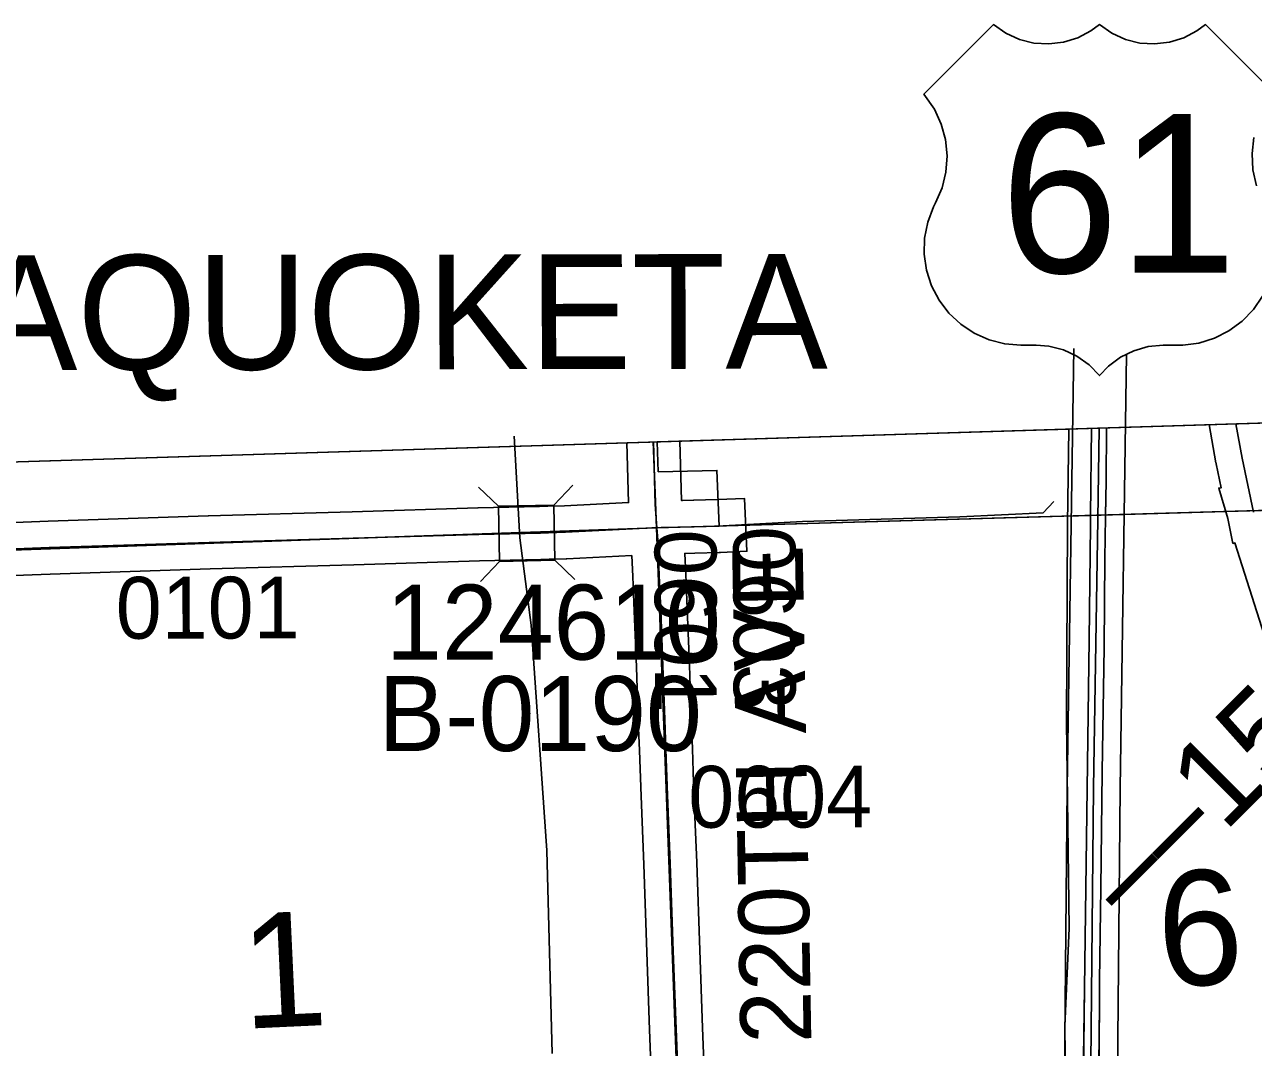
# Model space of a CAD drawing. Extents: x 128.7 to 185.5, y -21.4 to 12.6.
# Drawn here: x 145.06 to 146.451, y 4.089 to 5.248 of the extents above; entities that cross this region are included whole.
import ezdxf

# ---------------------------------------------------------------- set-up
doc = ezdxf.new("R2010")
doc.units = 0
for name, color, linetype in [('tdCoCityStreetMinor', 7, 'Continuous'), ('tdCoClipBndry', 7, 'Continuous'), ('tdCoCoBndry', 7, 'Continuous'), ('tdCoCoBndryPart', 7, 'Continuous'), ('tdCoCorpBndry', 7, 'Continuous'), ('tdCoCorpTxt', 7, 'Continuous'), ('tdCoDivCarto', 7, 'Continuous'), ('tdCoHydroRiver', 7, 'Continuous'), ('tdCoPriCL', 7, 'Continuous'), ('tdCoPriDiv', 7, 'Continuous'), ('tdCoPrimary', 7, 'Continuous'), ('tdCoSecRdNmbr', 7, 'Continuous'), ('tdCoSecRdTxt', 7, 'Continuous'), ('tdCoSecRteBand', 7, 'Continuous'), ('tdCoSecRteCL', 7, 'Continuous'), ('tdCoSectLine', 7, 'Continuous'), ('tdCoSectLinePart', 7, 'Continuous'), ('tdCoSectNmbr', 7, 'Continuous'), ('tdCoShieldUsRte', 7, 'Continuous'), ('tdCoStrucSec', 7, 'Continuous'), ('tdCoStrucSecCoName', 7, 'Continuous'), ('tdCoStrucSecFHWANum', 7, 'Continuous'), ('tdCoSurfAsphalt', 7, 'Continuous'), ('tdCoSurfConc', 7, 'Continuous'), ('tdCoSurfGravel', 7, 'Continuous'), ('tdCoTwpBndryShd', 7, 'Continuous'), ('tdStHwyPriRefPost1', 7, 'Continuous'), ('tdStHwyPriRefPost5', 7, 'Continuous')]:
    doc.layers.add(name, color=color, linetype=linetype)

msp = doc.modelspace()

# ---------------------------------------------------------------- linework, layer by layer
at = {"layer": 'tdCoCityStreetMinor'}
msp.add_lwpolyline([(145.8464, 4.6798), (145.8509, 4.68), (145.8718, 4.6811), (145.9409, 4.6851), (146.119, 4.6903), (146.2134, 4.695), (146.2255, 4.7078)], dxfattribs=at)
at = {"layer": 'tdCoClipBndry'}
msp.add_lwpolyline([(134.0612, -7.7025), (133.8962, -2.6807), (133.6887, 4.3446), (133.6938, 4.3792), (133.7053, 4.4028), (133.7226, 4.4226), (133.7445, 4.4372), (133.7868, 4.4475), (134.771, 4.4649), (135.7559, 4.4935), (136.7866, 4.5129), (139.7725, 4.5879), (146.7594, 4.806), (147.7608, 4.8492), (149.7557, 4.9088), (150.75, 4.946), (153.7332, 5.0633)], dxfattribs=at)
at = {"layer": 'tdCoCoBndry'}
for p, q in [((145.7757, 4.6779), (146.7635, 4.7061)), ((146.7635, 4.7061), (145.7757, 4.6779)), ((144.7722, 4.6433), (145.7757, 4.6779)), ((145.7757, 4.6779), (144.7722, 4.6433))]:
    msp.add_line(p, q, dxfattribs=at)
for points in [[(153.7332, 5.0633), (150.75, 4.946), (149.7557, 4.9088), (147.7608, 4.8492), (146.7594, 4.806), (139.7725, 4.5879), (136.7866, 4.5129)], [(136.7888, 4.4129), (137.7724, 4.4375), (137.7858, 4.438), (138.7769, 4.4617), (139.7753, 4.488), (140.7687, 4.5163), (141.7663, 4.5476), (142.7677, 4.58), (143.7742, 4.6139), (144.7719, 4.6433), (145.7753, 4.6779), (146.7631, 4.7061), (147.7638, 4.7493), (148.7588, 4.7767), (149.759, 4.8089), (150.7538, 4.8461), (150.7626, 4.8466), (151.7683, 4.8866), (152.7453, 4.9271), (153.73, 4.9634)], [(136.7891, 4.4129), (137.7728, 4.4375), (137.7862, 4.438), (138.7773, 4.4617), (139.7757, 4.488), (140.769, 4.5163), (141.7667, 4.5476), (142.7681, 4.58), (143.7746, 4.6139), (144.7722, 4.6433), (145.7757, 4.6779), (146.7635, 4.7061), (147.7642, 4.7493), (148.7592, 4.7767), (149.7594, 4.8089), (150.7542, 4.8461), (150.7629, 4.8466), (151.7687, 4.8866), (152.7457, 4.9271), (153.7304, 4.9634)], [(136.7891, 4.4129), (137.7728, 4.4375), (137.7862, 4.438), (138.7773, 4.4617), (139.7757, 4.488), (140.769, 4.5163), (141.7667, 4.5476), (142.7681, 4.58), (143.7746, 4.6139), (144.7722, 4.6433), (145.7757, 4.6779), (146.7635, 4.7061), (147.7642, 4.7493), (148.7592, 4.7767), (149.7594, 4.8089), (150.7542, 4.8461), (150.7629, 4.8466), (151.7687, 4.8866), (152.7457, 4.9271), (153.7304, 4.9634)]]:
    msp.add_lwpolyline(points, dxfattribs=at)
at = {"layer": 'tdCoCoBndryPart'}
msp.add_lwpolyline([(146.2406, 4.6912), (146.4203, 4.6963)], dxfattribs=at)
at = {"layer": 'tdCoCorpBndry'}
msp.add_lwpolyline([(146.2425, 4.7898), (145.7762, 4.7753), (145.7774, 4.7415), (145.8437, 4.743), (145.8464, 4.6798), (145.7855, 4.6782), (145.7757, 4.6779), (145.7767, 4.6638), (145.7784, 4.6239), (145.7801, 4.5846), (145.7827, 4.5213), (145.7846, 4.4606), (145.7861, 4.4266), (145.7878, 4.3749), (145.791, 4.2973), (145.7944, 4.1981), (145.7976, 4.1101), (145.8005, 4.0318), (145.8119, 4.0322), (146.2388, 4.0493), (146.238, 4.113), (146.2429, 4.2241), (146.2398, 4.4576), (146.2408, 4.6825)], close=True, dxfattribs=at)
at = {"layer": 'tdCoDivCarto'}
for p, q in [((146.2682, 4.7907), (146.2671, 4.6919)), ((146.2682, 4.7907), (146.2671, 4.6919)), ((146.2845, 4.7309), (146.2852, 4.7912)), ((146.2838, 4.6919), (146.2845, 4.7309)), ((146.2671, 4.6919), (146.2671, 4.6901)), ((146.2838, 4.6901), (146.2838, 4.6919)), ((146.267, 4.6806), (146.2653, 4.5514)), ((146.2671, 4.6901), (146.267, 4.6806)), ((146.283, 4.6431), (146.2838, 4.6901)), ((146.2823, 4.5427), (146.283, 4.6431)), ((146.2653, 4.5514), (146.2635, 4.4106)), ((146.2803, 4.4014), (146.2823, 4.5427)), ((146.2635, 4.4106), (146.2616, 4.2695)), ((146.2786, 4.2695), (146.2803, 4.4014)), ((146.2616, 4.2695), (146.2603, 4.1561)), ((146.2771, 4.1649), (146.2786, 4.2695)), ((146.2771, 4.1368), (146.2771, 4.1649)), ((146.2603, 4.1561), (146.2584, 4.0252)), ((146.2756, 4.0024), (146.2771, 4.1368))]:
    msp.add_line(p, q, dxfattribs=at)
for points in [[(146.2682, 4.7907), (146.2671, 4.6919)], [(146.2682, 4.7907), (146.2671, 4.6919)], [(146.2838, 4.6919), (146.2845, 4.7309), (146.2852, 4.7912)], [(146.2838, 4.6919), (146.2845, 4.7309), (146.2852, 4.7912)], [(146.2839, 4.6924), (146.2845, 4.7309), (146.2852, 4.7912)], [(146.2671, 4.6919), (146.2671, 4.6901), (146.267, 4.6806), (146.2653, 4.5514), (146.2635, 4.4106), (146.2616, 4.2695), (146.2603, 4.1561), (146.2584, 4.0252), (146.2566, 3.8752), (146.2547, 3.7443), (146.254, 3.6791), (146.2532, 3.6084), (146.2512, 3.4671), (146.2495, 3.3231), (146.248, 3.1855), (146.2465, 3.0919), (146.2463, 3.0799)], [(146.2671, 4.6919), (146.2671, 4.6901), (146.267, 4.6806), (146.2653, 4.5514), (146.2635, 4.4106), (146.2616, 4.2695), (146.2603, 4.1561), (146.2584, 4.0252), (146.2566, 3.8752), (146.2547, 3.7443), (146.254, 3.6791), (146.2532, 3.6084), (146.2512, 3.4671), (146.2495, 3.3231), (146.248, 3.1855), (146.2465, 3.0919), (146.2463, 3.0799)], [(146.2671, 4.6919), (146.2671, 4.6901), (146.267, 4.6806), (146.2653, 4.5514), (146.2635, 4.4106), (146.2616, 4.2695), (146.2603, 4.1561), (146.2584, 4.0252), (146.2566, 3.8752), (146.2547, 3.7443), (146.254, 3.6791), (146.2532, 3.6084), (146.2512, 3.4671), (146.2495, 3.3231), (146.248, 3.1855), (146.2465, 3.0919), (146.2463, 3.0799)], [(146.2648, 3.1756), (146.265, 3.195), (146.2648, 3.2349), (146.2665, 3.2978), (146.268, 3.4256), (146.2697, 3.5555), (146.2704, 3.6658), (146.2707, 3.6794), (146.2722, 3.779), (146.2737, 3.8734), (146.2756, 4.0024), (146.2771, 4.1368), (146.2771, 4.1649), (146.2786, 4.2695), (146.2803, 4.4014), (146.2823, 4.5427), (146.283, 4.6431), (146.2838, 4.6901), (146.2839, 4.6924)], [(146.2648, 3.175), (146.265, 3.195), (146.2648, 3.2349), (146.2665, 3.2978), (146.268, 3.4256), (146.2697, 3.5555), (146.2704, 3.6658), (146.2707, 3.6794), (146.2722, 3.779), (146.2737, 3.8734), (146.2756, 4.0024), (146.2771, 4.1368), (146.2771, 4.1649), (146.2786, 4.2695), (146.2803, 4.4014), (146.2823, 4.5427), (146.283, 4.6431), (146.2838, 4.6901), (146.2838, 4.6919)], [(146.2648, 3.175), (146.265, 3.195), (146.2648, 3.2349), (146.2665, 3.2978), (146.268, 3.4256), (146.2697, 3.5555), (146.2704, 3.6658), (146.2707, 3.6794), (146.2722, 3.779), (146.2737, 3.8734), (146.2756, 4.0024), (146.2771, 4.1368), (146.2771, 4.1649), (146.2786, 4.2695), (146.2803, 4.4014), (146.2823, 4.5427), (146.283, 4.6431), (146.2838, 4.6901), (146.2838, 4.6919)]]:
    msp.add_lwpolyline(points, dxfattribs=at)
at = {"layer": 'tdCoHydroRiver'}
msp.add_lwpolyline([(145.657, 4.082), (145.651, 4.3123), (145.6332, 4.5675), (145.6205, 4.6665), (145.6142, 4.7819)], dxfattribs=at)
at = {"layer": 'tdCoPriCL'}
msp.add_lwpolyline([(146.2529, 2.9711), (146.2547, 3.0798), (146.2555, 3.167), (146.2555, 3.1711), (146.2556, 3.1757), (146.2581, 3.4318), (146.2639, 3.6825), (146.2667, 3.9932), (146.2705, 4.383), (146.2752, 4.6876), (146.2766, 4.7909)], dxfattribs=at)
at = {"layer": 'tdCoPriDiv'}
for points in [[(146.2344, 3.7313), (146.2405, 4.3834), (146.2479, 4.8812)], [(146.2944, 3.7334), (146.3005, 4.3826), (146.3078, 4.8743)]]:
    msp.add_lwpolyline(points, dxfattribs=at)
at = {"layer": 'tdCoPrimary'}
msp.add_line((146.2682, 4.7907), (146.2671, 4.6919), dxfattribs=at)
msp.add_line((146.2682, 4.7907), (146.2671, 4.6919), dxfattribs=at)
for points in [[(146.2682, 4.7907), (146.2671, 4.6919), (146.2671, 4.6901), (146.267, 4.6806), (146.2653, 4.5514), (146.2635, 4.4106), (146.2616, 4.2695), (146.2603, 4.1561), (146.2584, 4.0252), (146.2566, 3.8752), (146.2547, 3.7443), (146.254, 3.6791), (146.2532, 3.6084), (146.2512, 3.4671), (146.2495, 3.3231), (146.248, 3.1855), (146.2465, 3.0919), (146.2463, 3.0799), (146.2463, 3.0779), (146.2448, 2.9712)], [(146.2621, 2.9704), (146.2641, 3.1225), (146.2643, 3.1368), (146.2648, 3.175), (146.265, 3.195), (146.2648, 3.2349), (146.2665, 3.2978), (146.268, 3.4256), (146.2697, 3.5555), (146.2704, 3.6658), (146.2707, 3.6794), (146.2722, 3.779), (146.2737, 3.8734), (146.2756, 4.0024), (146.2771, 4.1368), (146.2771, 4.1649), (146.2786, 4.2695), (146.2803, 4.4014), (146.2823, 4.5427), (146.283, 4.6431), (146.2838, 4.6901), (146.2838, 4.6919), (146.2845, 4.7309), (146.2852, 4.7912)], [(146.2838, 4.6919), (146.2845, 4.7309), (146.2852, 4.7912)], [(146.2838, 4.6919), (146.2845, 4.7309), (146.2852, 4.7912)], [(146.2671, 4.6919), (146.2671, 4.6901), (146.267, 4.6806), (146.2653, 4.5514), (146.2635, 4.4106), (146.2616, 4.2695), (146.2603, 4.1561), (146.2584, 4.0252), (146.2566, 3.8752), (146.2547, 3.7443), (146.254, 3.6791), (146.2532, 3.6084), (146.2512, 3.4671), (146.2495, 3.3231), (146.248, 3.1855), (146.2465, 3.0919), (146.2463, 3.0799)], [(146.2671, 4.6919), (146.2671, 4.6901), (146.267, 4.6806), (146.2653, 4.5514), (146.2635, 4.4106), (146.2616, 4.2695), (146.2603, 4.1561), (146.2584, 4.0252), (146.2566, 3.8752), (146.2547, 3.7443), (146.254, 3.6791), (146.2532, 3.6084), (146.2512, 3.4671), (146.2495, 3.3231), (146.248, 3.1855), (146.2465, 3.0919), (146.2463, 3.0799)], [(146.2648, 3.175), (146.265, 3.195), (146.2648, 3.2349), (146.2665, 3.2978), (146.268, 3.4256), (146.2697, 3.5555), (146.2704, 3.6658), (146.2707, 3.6794), (146.2722, 3.779), (146.2737, 3.8734), (146.2756, 4.0024), (146.2771, 4.1368), (146.2771, 4.1649), (146.2786, 4.2695), (146.2803, 4.4014), (146.2823, 4.5427), (146.283, 4.6431), (146.2838, 4.6901), (146.2838, 4.6919)], [(146.2648, 3.175), (146.265, 3.195), (146.2648, 3.2349), (146.2665, 3.2978), (146.268, 3.4256), (146.2697, 3.5555), (146.2704, 3.6658), (146.2707, 3.6794), (146.2722, 3.779), (146.2737, 3.8734), (146.2756, 4.0024), (146.2771, 4.1368), (146.2771, 4.1649), (146.2786, 4.2695), (146.2803, 4.4014), (146.2823, 4.5427), (146.283, 4.6431), (146.2838, 4.6901), (146.2838, 4.6919)]]:
    msp.add_lwpolyline(points, dxfattribs=at)
at = {"layer": 'tdCoSecRteBand'}
for points in [[(146.4638, 4.5566), (146.4305, 4.6607), (146.4283, 4.6602), (146.4224, 4.6884), (146.4123, 4.723), (146.415, 4.7232), (146.4092, 4.7505), (146.4091, 4.751), (146.409, 4.7515), (146.4014, 4.7948)], [(145.8018, 4.7761), (145.8038, 4.7088), (145.8048, 4.7088), (145.8048, 4.7087), (145.8173, 4.7091), (145.8173, 4.7091), (145.8173, 4.7091), (145.8445, 4.7098), (145.845, 4.7098), (145.875, 4.7112), (145.8778, 4.6513), (145.8478, 4.6499), (145.847, 4.6498), (145.8466, 4.6498), (145.8463, 4.6498), (145.8189, 4.6491), (145.8073, 4.6488), (145.8084, 4.6252), (145.8101, 4.5859), (145.8101, 4.5858), (145.8101, 4.5858), (145.8126, 4.5225), (145.8126, 4.5224), (145.8126, 4.5222), (145.8146, 4.4617), (145.816, 4.4279), (145.8161, 4.4278), (145.8161, 4.4276), (145.8178, 4.376), (145.821, 4.2985), (145.821, 4.2984), (145.821, 4.2983), (145.8244, 4.1992), (145.8276, 4.1112), (145.8305, 4.0331)], [(144.7997, 4.7448), (144.8015, 4.6747), (144.8639, 4.6776), (144.8641, 4.6776), (144.8643, 4.6776), (144.9547, 4.6803), (145.0862, 4.6855), (145.0863, 4.6855), (145.0864, 4.6855), (145.2677, 4.6914), (145.2678, 4.6914), (145.2678, 4.6914), (145.4308, 4.6961), (145.573, 4.7005), (145.5732, 4.7005), (145.5733, 4.7005), (145.643, 4.702), (145.652, 4.7023), (145.652, 4.7023), (145.652, 4.7023), (145.6712, 4.7029), (145.7438, 4.7064), (145.7418, 4.7742)], [(145.7705, 4.0309), (145.7676, 4.109), (145.7676, 4.109), (145.7676, 4.109), (145.7644, 4.197), (145.7644, 4.1971), (145.7644, 4.1971), (145.761, 4.2962), (145.7578, 4.3736), (145.7578, 4.3738), (145.7578, 4.3739), (145.7561, 4.4255), (145.7546, 4.4593), (145.7546, 4.4595), (145.7546, 4.4596), (145.7527, 4.5202), (145.7501, 4.5833), (145.7484, 4.6226), (145.7484, 4.6226), (145.7484, 4.6226), (145.7474, 4.6465), (145.6738, 4.6429), (145.6735, 4.6429), (145.6732, 4.6429), (145.6538, 4.6423), (145.6447, 4.642), (145.6445, 4.642), (145.6444, 4.642), (145.5748, 4.6405), (145.4326, 4.6361), (145.4326, 4.6361), (145.4325, 4.6361), (145.2696, 4.6314), (145.0885, 4.6255), (144.9569, 4.6203)]]:
    msp.add_lwpolyline(points, dxfattribs=at)
at = {"layer": 'tdCoSecRteCL'}
for points in [[(146.4515, 4.6958), (146.4386, 4.7567), (146.4317, 4.7958)], [(145.7757, 4.6779), (145.7739, 4.7042), (145.7718, 4.7752)], [(144.7722, 4.6433), (144.8652, 4.6476), (144.9557, 4.6503), (145.0874, 4.6555), (145.2687, 4.6614), (145.4317, 4.6661), (145.574, 4.6705), (145.6438, 4.672), (145.6529, 4.6723), (145.6723, 4.6729), (145.7631, 4.6774), (145.77, 4.6778), (145.7757, 4.6779)], [(145.7757, 4.6779), (145.7808, 4.6781), (145.8181, 4.6791), (145.8456, 4.6798), (145.8464, 4.6798)], [(145.8005, 4.032), (145.7976, 4.1101), (145.7944, 4.1981), (145.791, 4.2973), (145.7878, 4.3749), (145.7861, 4.4266), (145.7846, 4.4606), (145.7827, 4.5213), (145.7801, 4.5846), (145.7784, 4.6239), (145.7767, 4.6638), (145.7757, 4.6779)]]:
    msp.add_lwpolyline(points, dxfattribs=at)
at = {"layer": 'tdCoSectLine'}
for points in [[(145.7716, 4.7752), (145.7753, 4.6779)], [(145.7753, 4.6779), (146.7631, 4.7061)], [(144.7719, 4.6433), (145.7753, 4.6779)], [(145.7753, 4.6779), (145.8126, 3.6695)]]:
    msp.add_lwpolyline(points, dxfattribs=at)
at = {"layer": 'tdCoSectLinePart'}
msp.add_lwpolyline([(146.2406, 4.6912), (146.4203, 4.6963)], dxfattribs=at)
at = {"layer": 'tdCoShieldUsRte'}
for points in [[(146.4618, 4.9404), (146.4514, 4.9252), (146.4386, 4.912), (146.4238, 4.901), (146.4074, 4.8927), (146.3898, 4.8873), (146.3716, 4.8849), (146.3625, 4.8848), (146.3491, 4.8847), (146.3323, 4.8832), (146.316, 4.8786), (146.3009, 4.8712), (146.2873, 4.8611), (146.2772, 4.8504), (146.2654, 4.8625), (146.2516, 4.8723), (146.2363, 4.8794), (146.2199, 4.8836), (146.2053, 4.8847), (146.1881, 4.8847), (146.1698, 4.8863), (146.152, 4.8909), (146.1352, 4.8984), (146.1199, 4.9086), (146.1065, 4.9212), (146.0954, 4.9358), (146.0869, 4.9522), (146.0812, 4.9697), (146.0786, 4.9879), (146.079, 5.0063), (146.0826, 5.0244), (146.089, 5.0416), (146.0914, 5.0463), (146.0988, 5.0632), (146.1031, 5.0811), (146.1045, 5.0994), (146.1027, 5.1178), (146.0979, 5.1355), (146.0903, 5.1522), (146.0783, 5.1693), (146.1572, 5.2482), (146.171, 5.2385), (146.1864, 5.2314), (146.2027, 5.2273), (146.2196, 5.2262), (146.2364, 5.2281), (146.2525, 5.2331), (146.2675, 5.241), (146.2772, 5.2482), (146.291, 5.2385), (146.3064, 5.2314), (146.3227, 5.2273), (146.3396, 5.2262), (146.3564, 5.2281), (146.3725, 5.2331), (146.3875, 5.241), (146.3972, 5.2482), (146.4761, 5.1693)], [(146.4521, 5.1202), (146.45, 5.1019), (146.4509, 5.0835), (146.4549, 5.0656)]]:
    msp.add_lwpolyline(points, dxfattribs=at)
at = {"layer": 'tdCoStrucSec'}
for p, q in [((145.5964, 4.7023), (145.5738, 4.724)), ((145.659, 4.7037), (145.6806, 4.7263)), ((145.5977, 4.6397), (145.5761, 4.6171)), ((145.6603, 4.6411), (145.6829, 4.6194))]:
    msp.add_line(p, q, dxfattribs=at)
msp.add_lwpolyline([(145.5964, 4.7023), (145.659, 4.7037), (145.6603, 4.6411), (145.5977, 4.6397)], close=True, dxfattribs=at)
at = {"layer": 'tdCoSurfAsphalt'}
msp.add_lwpolyline([(145.7757, 4.6779), (145.7739, 4.7042), (145.7718, 4.7752)], dxfattribs=at)
at = {"layer": 'tdCoSurfConc'}
msp.add_lwpolyline([(145.8033, 3.9619), (145.8008, 4.0229), (145.8005, 4.0318), (145.8005, 4.032), (145.7976, 4.1101), (145.7944, 4.1981), (145.791, 4.2973), (145.7878, 4.3749), (145.7861, 4.4266), (145.7846, 4.4606), (145.7827, 4.5213), (145.7801, 4.5846), (145.7784, 4.6239), (145.7767, 4.6638), (145.7757, 4.6779)], dxfattribs=at)
at = {"layer": 'tdCoSurfGravel'}
msp.add_line((145.7757, 4.6779), (145.7808, 4.6781), dxfattribs=at)
for points in [[(146.4515, 4.6958), (146.4386, 4.7567), (146.4317, 4.7958)], [(143.7912, 4.615), (143.8002, 4.6152), (143.8798, 4.6167), (143.9076, 4.6172), (143.9833, 4.6189), (144.0417, 4.6204), (144.1161, 4.6224), (144.1293, 4.6231), (144.2578, 4.6273), (144.4835, 4.6345), (144.6112, 4.6394), (144.7722, 4.6433), (144.8652, 4.6476), (144.9557, 4.6503), (145.0874, 4.6555), (145.2687, 4.6614), (145.4317, 4.6661), (145.574, 4.6705), (145.6438, 4.672), (145.6529, 4.6723), (145.6723, 4.6729), (145.7631, 4.6774), (145.77, 4.6778), (145.7757, 4.6779)], [(145.7808, 4.6781), (145.8181, 4.6791), (145.8456, 4.6798), (145.8464, 4.6798)]]:
    msp.add_lwpolyline(points, dxfattribs=at)
at = {"layer": 'tdCoTwpBndryShd'}
for points in [[(153.73, 4.9634), (152.7453, 4.9271), (151.7683, 4.8866), (150.7626, 4.8466), (150.7538, 4.8461), (149.759, 4.8089), (148.7588, 4.7767), (147.7638, 4.7493), (146.7631, 4.7061), (145.7753, 4.6779), (144.7719, 4.6433), (143.7742, 4.6139), (142.7677, 4.58), (141.7663, 4.5476), (140.7687, 4.5163), (139.7753, 4.488), (138.7769, 4.4617), (137.7858, 4.438), (137.7724, 4.4375), (136.7888, 4.4129)], [(145.7753, 4.6779), (145.8126, 3.6695), (145.8481, 2.667), (145.8861, 1.6603), (145.9237, 0.6571), (145.9624, -0.3451), (146.001, -1.3445), (146.0324, -2.3549), (146.0614, -3.3563), (146.0903, -4.356), (146.1189, -5.3582), (146.1498, -6.358), (146.1796, -7.3579)]]:
    msp.add_lwpolyline(points, dxfattribs=at)

# ---------------------------------------------------------------- texts
at = {"layer": 'tdCoCorpTxt'}
msp.add_text('MAQUOKETA', height=0.13, rotation=0.1, dxfattribs=at).set_placement((144.8586, 4.8564))
at = {"layer": 'tdCoSecRdNmbr'}
for s, rotation, p in [('0601', 270.109, (145.7732, 4.6761)), ('0603', 270.109, (145.8625, 4.6797)), ('0101', 0.1105, (145.1629, 4.5522)), ('0604', 0.111, (145.8114, 4.338))]:
    msp.add_text(s, height=0.07, rotation=rotation, dxfattribs=at).set_placement(p)
at = {"layer": 'tdCoSecRdTxt'}
msp.add_text('220TH AVE', height=0.08, rotation=91, dxfattribs=at).set_placement((145.9508, 4.0942))
at = {"layer": 'tdCoSectNmbr'}
for s, rotation, p in [('6', 2.6637, (146.3455, 4.1575)), ('1', 2.6629, (145.3077, 4.1101))]:
    msp.add_text(s, height=0.13, rotation=rotation, dxfattribs=at).set_placement(p)
at = {"layer": 'tdCoShieldUsRte'}
msp.add_text('61', height=0.18, dxfattribs=at).set_placement((146.1648, 4.9669))
at = {"layer": 'tdCoStrucSecCoName'}
msp.add_text('B-0190', height=0.085, dxfattribs=at).set_placement((145.4602, 4.4249))
at = {"layer": 'tdCoStrucSecFHWANum'}
msp.add_text('124610', height=0.085, dxfattribs=at).set_placement((145.469, 4.5285))
at = {"layer": 'tdStHwyPriRefPost1'}
msp.add_text('‒‒155', height=0.1, rotation=45, dxfattribs=at).set_placement((146.3135, 4.227))
at = {"layer": 'tdStHwyPriRefPost5'}
msp.add_text('‒‒155', height=0.1, rotation=45, dxfattribs=at).set_placement((146.3135, 4.227))

doc.saveas('drawing.dxf')
